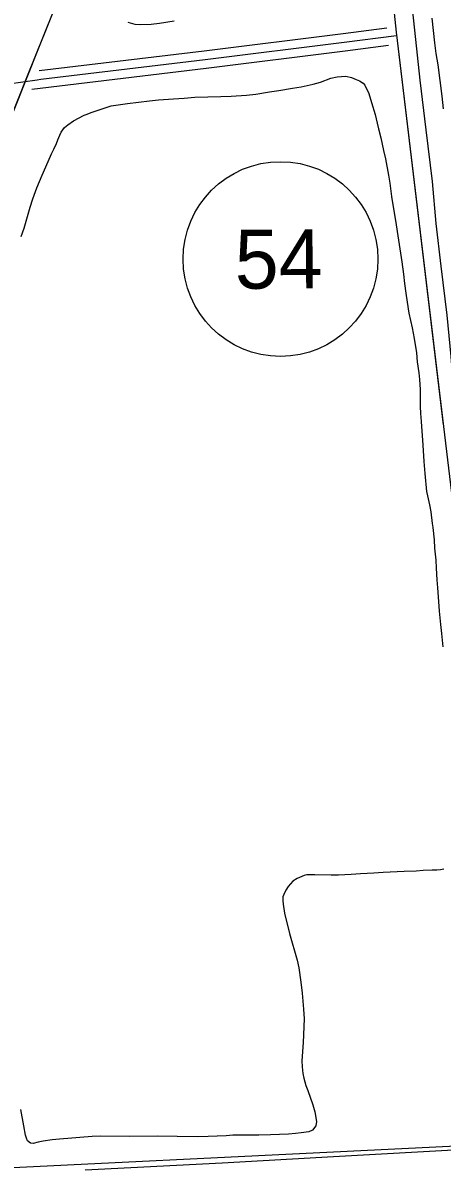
# Model space of a CAD drawing. Extents: x 3477039 to 3515015, y 546746 to 572297.
# Drawn here: x 3504940 to 3505651, y 567399 to 569331 of the extents above; entities that cross this region are included whole.
import ezdxf

# ---------------------------------------------------------------- set-up
doc = ezdxf.new("R2010")
doc.units = 0
for name, color, linetype in [('V-RAIL-TRAK', 7, 'Continuous'), ('V-ROAD-CNTR', 7, 'Continuous'), ('V-ROAD-IDEN', 7, 'Continuous'), ('V-SITE-VEGE', 7, 'Continuous'), ('V-TOPO-SHOR', 7, 'Continuous')]:
    doc.layers.add(name, color=color, linetype=linetype)

msp = doc.modelspace()

# ---------------------------------------------------------------- linework, layer by layer
at = {"layer": 'V-RAIL-TRAK'}
msp.add_lwpolyline([(3505680.5, 567422), (3505467.1, 567410.1), (3505278.2, 567399.8), (3505046.3, 567387.6)], dxfattribs=at)
at = {"layer": 'V-ROAD-CNTR'}
for points in [[(3505455.3, 570436.1), (3505573, 569315.8), (3505652.9, 568650.5)], [(3505458.5, 570408.6), (3505573, 569315.8), (3505685.5, 568379.2), (3505784.4, 567479.2)], [(3504732.9, 568710.3), (3504826.3, 568935.8), (3504967.6, 569289.3), (3505170.5, 569792.9)], [(3504947.3, 569239), (3505170.5, 569792.9)], [(3504968.2, 569250.8), (3505247.7, 569284.2), (3505483, 569313.6), (3505557.2, 569323.1)], [(3504970.8, 569236), (3505249.5, 569269.3), (3505484.9, 569298.7), (3505573.6, 569310.1)], [(3504955.7, 569219.1), (3505251.3, 569254.4), (3505486.8, 569283.9), (3505560.3, 569293.3)], [(3504732.9, 568710.3), (3504826.3, 568935.8), (3504947.3, 569239)], [(3504851, 569224.1), (3504859.1, 569224.4), (3504867.3, 569224.7), (3504875.4, 569225.1), (3504883.6, 569225.6), (3504891.7, 569226.2), (3504899.9, 569226.9), (3504908, 569227.6), (3504916.1, 569228.4), (3504924.2, 569229.3), (3504932.3, 569230.3), (3504940.4, 569231.3), (3504948.5, 569232.5), (3504956.6, 569233.7), (3504964.7, 569235), (3504970.8, 569236)], [(3503182.2, 567300.7), (3504564.8, 567374.5), (3505790.5, 567434.7), (3507012.4, 567500.1), (3508074.9, 567553), (3510418.8, 567677.9), (3512052.4, 567762.1)]]:
    msp.add_lwpolyline(points, dxfattribs=at)
at = {"layer": 'V-ROAD-IDEN'}
msp.add_circle((3505377, 568931.2), 165, dxfattribs=at)
msp.add_circle((3505377, 568931.2), 165, dxfattribs=at)
at = {"layer": 'V-SITE-VEGE'}
for p, q in [((3505638.8, 569297.5), (3505634.3, 569339.2)), ((3505641, 569279.5), (3505638.8, 569297.5)), ((3505644, 569260.1), (3505641, 569279.5)), ((3505651, 569207.4), (3505644, 569260.1)), ((3505653.4, 569185.5), (3505651, 569207.4))]:
    msp.add_line(p, q, dxfattribs=at)
for points in [[(3505197.1, 569334.2), (3505171.9, 569330.3), (3505157.9, 569328.7), (3505140.2, 569328.2), (3505131, 569328.6), (3505118.9, 569331.7)], [(3504937.8, 568969.5), (3504942.7, 568983.7), (3504952.9, 569019.4), (3504957.1, 569033.5), (3504964.1, 569051.6), (3504973.1, 569073.2), (3504983.6, 569096.4), (3504989, 569109.6), (3504993.1, 569117.2), (3504997.5, 569126.9), (3505000, 569133.1), (3505002.9, 569141.3), (3505005.4, 569146.2), (3505010.8, 569153.9), (3505016.6, 569158.8), (3505026.4, 569165.4), (3505044.2, 569175.1), (3505047.7, 569176.3), (3505057.7, 569180.1), (3505090, 569190.6), (3505117.5, 569194.5), (3505154.9, 569199.2), (3505170.3, 569201), (3505196, 569202.9), (3505214, 569203.9), (3505231.9, 569205.6), (3505276, 569206.8), (3505293.7, 569207), (3505319.2, 569208.7), (3505335.4, 569210.5), (3505358.6, 569214.6), (3505374.1, 569216.9), (3505397.5, 569220.8), (3505412, 569223.1), (3505432.5, 569227.6), (3505444.8, 569230.9), (3505462.3, 569237.4), (3505473, 569240.2), (3505487.5, 569240.8), (3505497.2, 569238.6), (3505505.1, 569235.3), (3505511, 569233), (3505517, 569229.4), (3505520.2, 569225.6), (3505526.7, 569211.8), (3505531.5, 569196.6), (3505537.2, 569176.1), (3505540.7, 569161.6), (3505543.3, 569151.6)], [(3505543.3, 569151.6), (3505547.1, 569136.3), (3505549.4, 569125.6), (3505551.3, 569115.1), (3505554.8, 569101.1), (3505559.9, 569073.6), (3505562.2, 569059.7), (3505565.4, 569037.2), (3505573, 568989.3), (3505575.7, 568970.8), (3505582.6, 568926.6), (3505585.5, 568905.4), (3505587.3, 568889.9), (3505589.6, 568873.7), (3505591.6, 568858), (3505594.4, 568839.8), (3505600.2, 568814.5), (3505603.5, 568796.8), (3505607.4, 568772.1), (3505608.9, 568757.1), (3505611.4, 568738.6), (3505612.7, 568726.9), (3505613.5, 568710), (3505613.9, 568681.3), (3505614.5, 568669.4), (3505615.3, 568656.1), (3505618.2, 568616.2), (3505619.8, 568588.1), (3505621.5, 568567.9), (3505624.4, 568537.5), (3505626, 568530), (3505629.8, 568514.7), (3505631.9, 568502.7), (3505634.3, 568483.3), (3505635, 568476.3), (3505637.2, 568455.8), (3505638.2, 568441.6), (3505640.2, 568421.2), (3505641, 568407.4), (3505641.7, 568387.8), (3505643.1, 568374), (3505644.5, 568351.1), (3505646, 568334.9), (3505648.4, 568311.9), (3505649.7, 568296.7), (3505651.9, 568274.5)], [(3505653.7, 567897.6), (3505648.2, 567896.7), (3505641.8, 567896), (3505633.8, 567895.7), (3505618.8, 567895.4), (3505607.1, 567894.3), (3505586.7, 567893.6), (3505550.8, 567892.1), (3505535.3, 567890.8), (3505512.4, 567889.6), (3505496.9, 567888.6), (3505475.5, 567887.6), (3505463, 567887.3), (3505435.2, 567888.2), (3505421.5, 567887.8), (3505417.2, 567886.7), (3505405.2, 567881.6), (3505398.1, 567877.2), (3505389.8, 567868.1), (3505386.2, 567862.2), (3505382.6, 567854.5), (3505381.1, 567850.5), (3505381, 567844.3), (3505381.7, 567838.3), (3505384, 567823.1), (3505392.2, 567788.4), (3505405.5, 567743.6), (3505408.3, 567730.3)], [(3505408.3, 567730.3), (3505411.5, 567706.1), (3505413.7, 567687.7), (3505415.9, 567660.5), (3505416.9, 567643.8), (3505415.6, 567604), (3505413.4, 567572.8), (3505413.5, 567562.6), (3505415.1, 567551.4), (3505416.8, 567543.7), (3505420.1, 567531.2), (3505423.2, 567522.6), (3505431.6, 567498.4), (3505435.4, 567486.4), (3505437.9, 567470.4), (3505436.8, 567462.7), (3505431.5, 567455.3), (3505425, 567452.6), (3505412.2, 567450.8), (3505402.5, 567449.7), (3505390.8, 567448.9), (3505359.9, 567447.5), (3505340.5, 567447.1), (3505328, 567447), (3505315, 567446.7), (3505296.4, 567446.7), (3505284.9, 567446.1), (3505254.5, 567444.7), (3505235.8, 567444.2), (3505167.8, 567445.2), (3505121.7, 567444.8), (3505071.9, 567445.5), (3505058, 567444.7), (3505037, 567443.2), (3505023.3, 567441.7), (3505002.8, 567440), (3504990.1, 567439.1), (3504974.6, 567436.6), (3504966.2, 567435), (3504957.7, 567432.6), (3504953.2, 567433.4), (3504948.5, 567437.2), (3504946.6, 567442), (3504945.1, 567447.2), (3504942.1, 567462.7), (3504937.3, 567490.2)]]:
    msp.add_lwpolyline(points, dxfattribs=at)
at = {"layer": 'V-TOPO-SHOR'}
msp.add_lwpolyline([(3505674, 568670.9), (3505670.4, 568716.1), (3505666.4, 568766.3), (3505659.4, 568836), (3505649.4, 568919.3), (3505640.9, 568991.3), (3505634.7, 569062.5), (3505623.6, 569150.1), (3505613.9, 569234.2), (3505604.7, 569319.1), (3505598.5, 569377.1), (3505590.3, 569450.3), (3505580.7, 569530.5), (3505572.2, 569601.3), (3505561.8, 569694), (3505547.8, 569822.5), (3505536, 569936.1), (3505523.3, 570023.7), (3505516.7, 570090.3), (3505509.7, 570152.2), (3505501.9, 570218.8), (3505492.3, 570303.6), (3505485.7, 570365.5), (3505477, 570435.2)], dxfattribs=at)

# ---------------------------------------------------------------- texts
at = {"layer": 'V-ROAD-IDEN'}
msp.add_text('54', height=100, rotation=0.3417, dxfattribs=at).set_placement((3505299.8, 568880.8))

doc.saveas('drawing.dxf')
